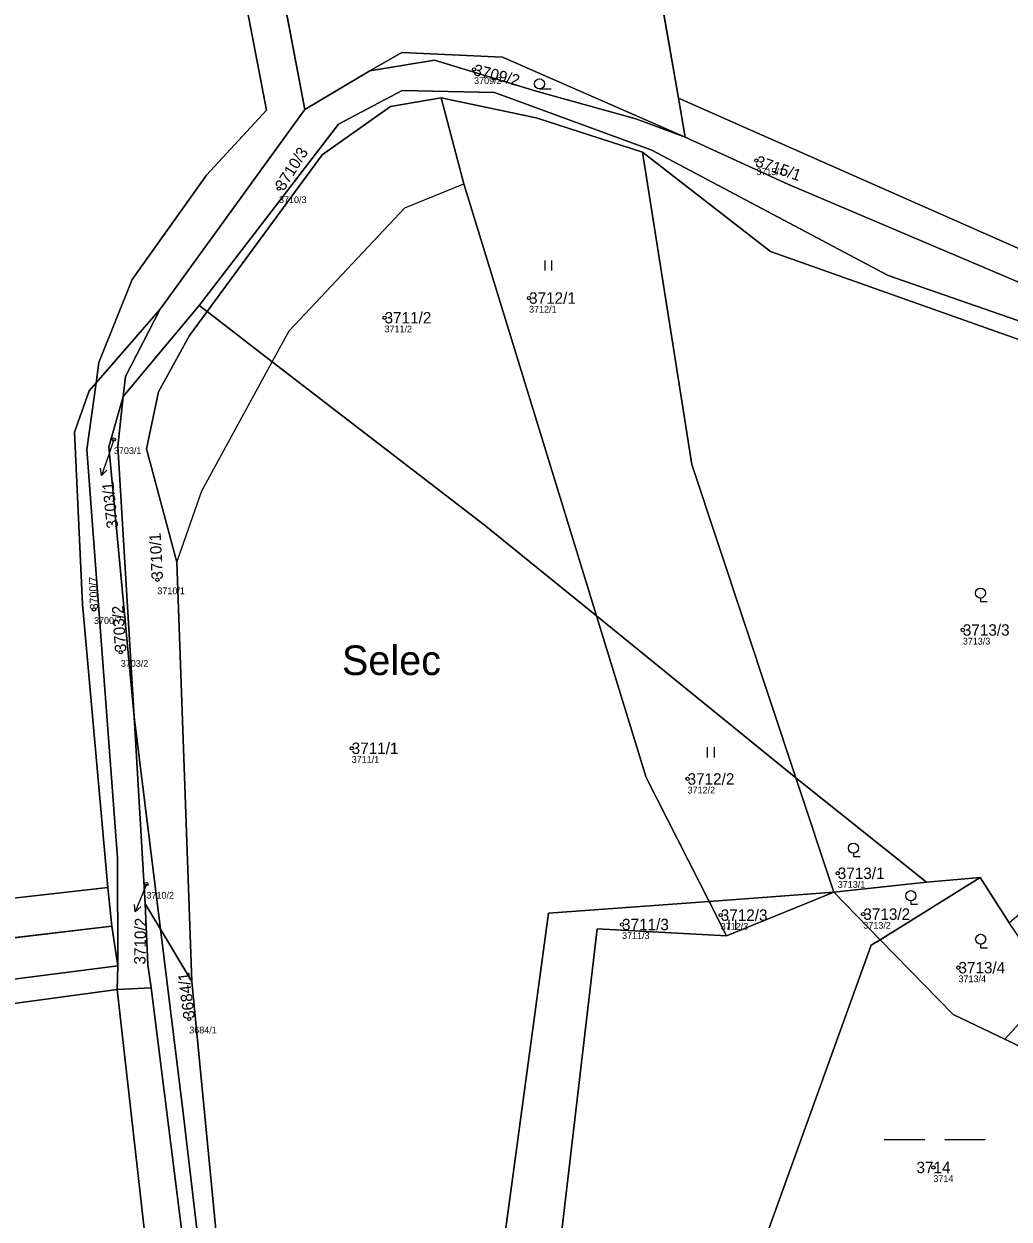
# Model space of a CAD drawing. Extents: x -761174 to -757114, y -1063806 to -1059397.
# Drawn here: x -760095.2 to -759948.8, y -1060783.2 to -1060605.4 of the extents above; entities that cross this region are included whole.
import ezdxf

# ---------------------------------------------------------------- set-up
doc = ezdxf.new("R2010")
doc.units = 0
for name, color, linetype in [('Definiční body', 7, 'Continuous'), ('Hranice parcel', 7, 'Continuous'), ('Parcelní čísla', 7, 'Continuous'), ('Polygon parcely', 7, 'Continuous'), ('Pop  PČ popisy', 7, 'Continuous'), ('Vnitřní kresba', 7, 'Continuous'), ('Značky kultur', 7, 'Continuous')]:
    doc.layers.add(name, color=color, linetype=linetype)

msp = doc.modelspace()

# ---------------------------------------------------------------- linework, layer by layer
at = {"layer": 'Definiční body'}
for centre in [(-760028.31, -1060612.21), (-759986.34, -1060625.76), (-760057.31, -1060629.92), (-760020.13, -1060646.2), (-760041.62, -1060649.13), (-760081.85, -1060667.23), (-760075.39, -1060688.08), (-760084.81, -1060692.5), (-759955.65, -1060695.56), (-760080.83, -1060698.87), (-760046.5, -1060713.15), (-759996.57, -1060717.71), (-759974.24, -1060731.74), (-760077.01, -1060733.34), (-759991.64, -1060737.96), (-759970.44, -1060737.81), (-760006.31, -1060739.35), (-759956.3, -1060745.77), (-760070.65, -1060753.39), (-759960.03, -1060775.48)]:
    msp.add_circle(centre, 0.25, dxfattribs=at)
at = {"layer": 'Hranice parcel'}
for p, q in [((-760053.48, -1060618.17), (-760075.61, -1060500.97)), ((-759997.94, -1060616.49), (-760010.66, -1060543.18)), ((-760053.48, -1060618.17), (-760043.8, -1060612.4)), ((-759996.94, -1060622.26), (-759997.94, -1060616.49)), ((-760074.99, -1060647.85), (-760053.48, -1060618.17)), ((-760069.16, -1060647.31), (-760080.46, -1060660.82)), ((-760067.99, -1060648.21), (-760069.16, -1060647.31)), ((-760074.99, -1060647.85), (-760084.51, -1060658.83)), ((-760010.1, -1060693.46), (-759980.47, -1060717.52)), ((-760078.86, -1060708.46), (-760074.94, -1060740.05)), ((-760077.2, -1060736.28), (-760078.86, -1060708.46)), ((-759961.07, -1060733.04), (-759980.47, -1060717.52)), ((-759980.47, -1060717.52), (-759974.81, -1060734.55)), ((-759967.92, -1060741.62), (-759953.09, -1060732.36)), ((-759953.09, -1060732.36), (-759961.07, -1060733.04)), ((-759953.09, -1060732.36), (-759948.75, -1060739.1)), ((-760082.16, -1060739.62), (-760082.76, -1060733.87)), ((-759974.81, -1060734.55), (-759961.07, -1060733.04)), ((-760074.94, -1060740.05), (-760077.2, -1060736.28)), ((-759993.38, -1060735.92), (-759974.81, -1060734.55)), ((-759990.79, -1060741.04), (-759993.38, -1060735.92)), ((-759990.79, -1060741.04), (-759974.81, -1060734.55)), ((-759974.81, -1060734.55), (-759967.92, -1060741.62)), ((-760282.55, -1060763.16), (-760082.16, -1060739.62)), ((-760081.29, -1060745.52), (-760082.16, -1060739.62)), ((-760070.28, -1060747.83), (-760074.94, -1060740.05)), ((-760081.35, -1060749), (-760081.29, -1060745.52)), ((-760076.33, -1060748.76), (-760081.35, -1060749)), ((-759942.45, -1060748.82), (-759949.43, -1060756.42)), ((-759945.82, -1060758.15), (-759949.43, -1060756.42))]:
    msp.add_line(p, q, dxfattribs=at)
for points in [[(-760084.51, -1060658.83), (-760084.1, -1060655.8), (-760079.13, -1060643.43), (-760068.07, -1060627.93), (-760059.18, -1060618.28), (-760082.74, -1060495.29), (-760091.31, -1060440.36)], [(-760043.8, -1060612.4), (-760039.04, -1060609.69), (-760024.1, -1060610.38), (-759996.94, -1060622.26)], [(-760043.8, -1060612.4), (-760034.18, -1060610.84), (-760019.06, -1060615.45), (-760004.26, -1060619.55), (-759996.94, -1060622.26)], [(-760069.16, -1060647.31), (-760048.47, -1060620.33), (-760038.98, -1060615.35), (-760025.25, -1060615.62), (-760001.87, -1060624.22), (-759966.73, -1060642.86), (-759921.34, -1060658.63), (-759891.06, -1060652.77)], [(-760067.99, -1060648.21), (-760050.91, -1060624.91), (-760040.73, -1060617.74), (-760033.21, -1060616.45)], [(-760033.21, -1060616.45), (-760019.08, -1060619.42), (-760003.28, -1060624.49)], [(-760010.1, -1060693.46), (-760029.84, -1060629.24), (-760033.21, -1060616.45)], [(-759878.22, -1060644.11), (-759920.2, -1060650.83), (-759980.78, -1060624.07), (-759997.94, -1060616.49)], [(-759922.17, -1060654.52), (-759981.67, -1060629.25), (-759996.94, -1060622.26)], [(-760003.28, -1060624.49), (-759995.96, -1060670.93), (-759980.47, -1060717.52)], [(-759820.93, -1060627.97), (-759854.2, -1060644.92), (-759873.71, -1060652.05), (-759890.2, -1060658), (-759907.01, -1060659.1), (-759924.12, -1060660.6), (-759984.23, -1060639.27), (-760003.28, -1060624.49)], [(-760080.46, -1060660.82), (-760080.14, -1060657.87), (-760074.99, -1060647.85)], [(-760070.28, -1060747.83), (-760072.5, -1060685.49), (-760077, -1060668.63), (-760075.22, -1060660.15), (-760070.6, -1060651.77), (-760067.99, -1060648.21)], [(-760010.1, -1060693.46), (-760026.8, -1060679.9), (-760058.3, -1060655.66), (-760067.99, -1060648.21)], [(-760082.76, -1060733.87), (-760086.52, -1060691.72), (-760087.73, -1060666.12), (-760085.54, -1060660.01), (-760084.51, -1060658.83)], [(-760081.29, -1060745.52), (-760081.32, -1060729.42), (-760085.87, -1060668.74), (-760084.51, -1060658.83)], [(-760080.46, -1060660.82), (-760082.59, -1060668.33), (-760078.86, -1060708.46)], [(-760078.86, -1060708.46), (-760081.26, -1060668.26), (-760080.46, -1060660.82)], [(-759993.38, -1060735.92), (-760002.72, -1060717.47), (-760010.1, -1060693.46)], [(-760082.76, -1060733.87), (-760226.85, -1060750.16), (-760283.81, -1060756.91)], [(-760077.2, -1060736.28), (-760076.83, -1060745.35), (-760076.33, -1060748.76)], [(-760035.37, -1060871.55), (-760017.24, -1060737.67), (-759993.38, -1060735.92)], [(-760074.94, -1060740.05), (-760071.55, -1060767.38), (-760052.68, -1060927.62)], [(-760035.37, -1060871.55), (-760021.7, -1060811.56), (-760015.74, -1060789.09), (-760010, -1060740.02), (-759990.79, -1060741.04)], [(-759967.92, -1060741.62), (-759969.3, -1060742.42), (-759985.14, -1060786.39), (-759947.9, -1060798.31), (-759944.26, -1060786.73), (-759945.11, -1060778.01), (-759931.58, -1060776.44), (-759931.72, -1060764.91)], [(-759949.43, -1060756.42), (-759957.08, -1060752.75), (-759967.92, -1060741.62)], [(-760081.29, -1060745.52), (-760207.69, -1060761.72), (-760280.48, -1060773.39)], [(-760052.68, -1060927.62), (-760066.45, -1060787.26), (-760070.28, -1060747.83)], [(-760081.35, -1060749), (-760207.02, -1060766.07), (-760279.58, -1060777.87)], [(-760024.44, -1061234.74), (-760044.92, -1061072.03), (-760065.02, -1060893.84), (-760081.35, -1060749)], [(-760076.33, -1060748.76), (-760071.47, -1060787.39), (-760056.71, -1060930.03), (-760052.1, -1060979.47), (-760047.64, -1061028.82), (-760029.32, -1061189), (-760024.51, -1061207.4), (-760019.56, -1061219.38)]]:
    msp.add_lwpolyline(points, dxfattribs=at)
at = {"layer": 'Polygon parcely'}
for points in [[(-759996.94, -1060622.26), (-759997.94, -1060616.49), (-760010.66, -1060543.18), (-760027.65, -1060549.76), (-760007.63, -1060528.49), (-760027.86, -1060395.67), (-760054.38, -1060228.1), (-760052.86, -1060218.9), (-760047.35, -1060219.62), (-760047.48, -1060214.16), (-760064.16, -1060219.25), (-760059.34, -1060223.25), (-760056.36, -1060236), (-760039.15, -1060348.98), (-760029.55, -1060411.66), (-760026.11, -1060436.14), (-760020.07, -1060475.54), (-760075.61, -1060500.97), (-760053.48, -1060618.17), (-760043.8, -1060612.4), (-760039.04, -1060609.69), (-760024.1, -1060610.38)], [(-760053.48, -1060618.17), (-760075.61, -1060500.97), (-760081.64, -1060460.92), (-760084.79, -1060437.37), (-760094.7, -1060374.44), (-760116.89, -1060239.99), (-760118.31, -1060231.35), (-760122.78, -1060233.17), (-760118.51, -1060259.24), (-760101.46, -1060375.26), (-760091.31, -1060440.36), (-760082.74, -1060495.29), (-760059.18, -1060618.28), (-760068.07, -1060627.93), (-760079.13, -1060643.43), (-760084.1, -1060655.8), (-760084.51, -1060658.83), (-760074.99, -1060647.85)], [(-759804.22, -1060548.71), (-759819.63, -1060506.7), (-759863.61, -1060514.44), (-759948.8, -1060526.6), (-759987.7, -1060534.28), (-760010.66, -1060543.18), (-759997.94, -1060616.49), (-759980.78, -1060624.07), (-759920.2, -1060650.83), (-759878.22, -1060644.11), (-759870.84, -1060641.8), (-759810.19, -1060617.78), (-759783.9, -1060604.95), (-759790.14, -1060586.76)], [(-760034.18, -1060610.84), (-760019.06, -1060615.45), (-760004.26, -1060619.55), (-759996.94, -1060622.26), (-760024.1, -1060610.38), (-760039.04, -1060609.69), (-760043.8, -1060612.4)], [(-760025.25, -1060615.62), (-760001.87, -1060624.22), (-759966.73, -1060642.86), (-759921.34, -1060658.63), (-759891.06, -1060652.77), (-759907.1, -1060653.82), (-759922.17, -1060654.52), (-759981.67, -1060629.25), (-759996.94, -1060622.26), (-760004.26, -1060619.55), (-760019.06, -1060615.45), (-760034.18, -1060610.84), (-760043.8, -1060612.4), (-760053.48, -1060618.17), (-760074.99, -1060647.85), (-760080.14, -1060657.87), (-760080.46, -1060660.82), (-760069.16, -1060647.31), (-760048.47, -1060620.33), (-760038.98, -1060615.35)], [(-759857.7, -1060642.23), (-759891.06, -1060652.77), (-759921.34, -1060658.63), (-759966.73, -1060642.86), (-760001.87, -1060624.22), (-760025.25, -1060615.62), (-760038.98, -1060615.35), (-760048.47, -1060620.33), (-760069.16, -1060647.31), (-760067.99, -1060648.21), (-760050.91, -1060624.91), (-760040.73, -1060617.74), (-760033.21, -1060616.45), (-760019.08, -1060619.42), (-760003.28, -1060624.49), (-759984.23, -1060639.27), (-759924.12, -1060660.6), (-759907.01, -1060659.1), (-759890.2, -1060658), (-759873.71, -1060652.05), (-759854.2, -1060644.92), (-759820.93, -1060627.97)], [(-760029.84, -1060629.24), (-760033.21, -1060616.45), (-760040.73, -1060617.74), (-760050.91, -1060624.91), (-760067.99, -1060648.21), (-760058.3, -1060655.66), (-760026.8, -1060679.9), (-760010.1, -1060693.46)], [(-760010.1, -1060693.46), (-759980.47, -1060717.52), (-759995.96, -1060670.93), (-760003.28, -1060624.49), (-760019.08, -1060619.42), (-760033.21, -1060616.45), (-760029.84, -1060629.24)], [(-759878.22, -1060644.11), (-759920.2, -1060650.83), (-759980.78, -1060624.07), (-759997.94, -1060616.49), (-759996.94, -1060622.26), (-759981.67, -1060629.25), (-759922.17, -1060654.52), (-759909.99, -1060651.68), (-759892.66, -1060648.26)], [(-759984.23, -1060639.27), (-760003.28, -1060624.49), (-759995.96, -1060670.93), (-759980.47, -1060717.52), (-759961.07, -1060733.04), (-759953.09, -1060732.36), (-759948.75, -1060739.1), (-759934.11, -1060726.33), (-759925.87, -1060715.7), (-759896.9, -1060692.91), (-759845.28, -1060656.32), (-759824.6, -1060631.64), (-759820.93, -1060627.97), (-759854.2, -1060644.92), (-759873.71, -1060652.05), (-759890.2, -1060658), (-759907.01, -1060659.1), (-759924.12, -1060660.6)], [(-760072.5, -1060685.49), (-760077, -1060668.63), (-760075.22, -1060660.15), (-760070.6, -1060651.77), (-760067.99, -1060648.21), (-760069.16, -1060647.31), (-760080.46, -1060660.82), (-760081.26, -1060668.26), (-760078.86, -1060708.46), (-760074.94, -1060740.05), (-760070.28, -1060747.83)], [(-760077.2, -1060736.28), (-760078.86, -1060708.46), (-760082.59, -1060668.33), (-760080.46, -1060660.82), (-760080.14, -1060657.87), (-760074.99, -1060647.85), (-760084.51, -1060658.83), (-760085.87, -1060668.74), (-760081.32, -1060729.42), (-760081.29, -1060745.52), (-760081.35, -1060749), (-760076.33, -1060748.76), (-760076.83, -1060745.35)], [(-760035.37, -1060871.55), (-760017.24, -1060737.67), (-759993.38, -1060735.92), (-760002.72, -1060717.47), (-760010.1, -1060693.46), (-760026.8, -1060679.9), (-760058.3, -1060655.66), (-760067.99, -1060648.21), (-760070.6, -1060651.77), (-760075.22, -1060660.15), (-760077, -1060668.63), (-760072.5, -1060685.49), (-760070.28, -1060747.83), (-760066.45, -1060787.26), (-760052.68, -1060927.62), (-760047.97, -1060926.83), (-760036.47, -1060876.36)], [(-760081.32, -1060729.42), (-760085.87, -1060668.74), (-760084.51, -1060658.83), (-760085.54, -1060660.01), (-760087.73, -1060666.12), (-760086.52, -1060691.72), (-760082.76, -1060733.87), (-760082.16, -1060739.62), (-760081.29, -1060745.52)], [(-760081.26, -1060668.26), (-760080.46, -1060660.82), (-760082.59, -1060668.33), (-760078.86, -1060708.46)], [(-759993.38, -1060735.92), (-759974.81, -1060734.55), (-759980.47, -1060717.52), (-760010.1, -1060693.46), (-760002.72, -1060717.47)], [(-760077.2, -1060736.28), (-760074.94, -1060740.05), (-760078.86, -1060708.46)], [(-759974.81, -1060734.55), (-759961.07, -1060733.04), (-759980.47, -1060717.52)], [(-759961.07, -1060733.04), (-759974.81, -1060734.55), (-759967.92, -1060741.62), (-759953.09, -1060732.36)], [(-759945.28, -1060744.16), (-759948.75, -1060739.1), (-759953.09, -1060732.36), (-759967.92, -1060741.62), (-759957.08, -1060752.75), (-759949.43, -1060756.42), (-759942.45, -1060748.82)], [(-760282.55, -1060763.16), (-760082.16, -1060739.62), (-760082.76, -1060733.87), (-760226.85, -1060750.16), (-760283.81, -1060756.91)], [(-760029.32, -1061189), (-760024.51, -1061207.4), (-760019.56, -1061219.38), (-760023.9, -1061186.75), (-760042.66, -1061028.41), (-760046.7, -1060979.58), (-760052.68, -1060927.62), (-760071.55, -1060767.38), (-760074.94, -1060740.05), (-760077.2, -1060736.28), (-760076.83, -1060745.35), (-760076.33, -1060748.76), (-760071.47, -1060787.39), (-760056.71, -1060930.03), (-760052.1, -1060979.47), (-760047.64, -1061028.82)], [(-759993.38, -1060735.92), (-760017.24, -1060737.67), (-760035.37, -1060871.55), (-760021.7, -1060811.56), (-760015.74, -1060789.09), (-760010, -1060740.02), (-759990.79, -1060741.04)], [(-759990.79, -1060741.04), (-759974.81, -1060734.55), (-759993.38, -1060735.92)], [(-760081.29, -1060745.52), (-760082.16, -1060739.62), (-760282.55, -1060763.16), (-760280.48, -1060773.39), (-760207.69, -1060761.72)], [(-760066.45, -1060787.26), (-760070.28, -1060747.83), (-760074.94, -1060740.05), (-760071.55, -1060767.38), (-760052.68, -1060927.62)], [(-759947.9, -1060798.31), (-759944.26, -1060786.73), (-759945.11, -1060778.01), (-759931.58, -1060776.44), (-759931.72, -1060764.91), (-759945.82, -1060758.15), (-759949.43, -1060756.42), (-759957.08, -1060752.75), (-759967.92, -1060741.62), (-759969.3, -1060742.42), (-759985.14, -1060786.39)], [(-760280.48, -1060773.39), (-760279.58, -1060777.87), (-760207.02, -1060766.07), (-760081.35, -1060749), (-760081.29, -1060745.52), (-760207.69, -1060761.72)], [(-760018.17, -1061245.58), (-760009.71, -1061249.95), (-760006.81, -1061250.22), (-760011.21, -1061239.56), (-760016.6, -1061235.36), (-760018.44, -1061227.79), (-760019.56, -1061219.38), (-760024.51, -1061207.4), (-760029.32, -1061189), (-760047.64, -1061028.82), (-760052.1, -1060979.47), (-760056.71, -1060930.03), (-760071.47, -1060787.39), (-760076.33, -1060748.76), (-760081.35, -1060749), (-760065.02, -1060893.84), (-760044.92, -1061072.03), (-760024.44, -1061234.74), (-760023.31, -1061239.49)], [(-759942.45, -1060748.82), (-759949.43, -1060756.42), (-759945.82, -1060758.15), (-759940.03, -1060751.82)]]:
    msp.add_lwpolyline(points, close=True, dxfattribs=at)
for points in [[(-760280.84, -1060592.1), (-760281.3, -1060609.63), (-760277.99, -1060624.35), (-760281.51, -1060644.1), (-760282.58, -1060669.22), (-760276.46, -1060700), (-760286.1, -1060745.52), (-760283.81, -1060756.91), (-760226.85, -1060750.16), (-760082.76, -1060733.87), (-760086.52, -1060691.72), (-760087.73, -1060666.12), (-760085.54, -1060660.01), (-760084.51, -1060658.83), (-760084.1, -1060655.8), (-760079.13, -1060643.43), (-760068.07, -1060627.93), (-760059.18, -1060618.28), (-760082.74, -1060495.29)], [(-759985.14, -1060786.39), (-759969.3, -1060742.42), (-759967.92, -1060741.62), (-759974.81, -1060734.55), (-759990.79, -1060741.04), (-760010, -1060740.02), (-760015.74, -1060789.09)], [(-760081.81, -1061283.84), (-760024.44, -1061234.74), (-760044.92, -1061072.03), (-760065.02, -1060893.84), (-760081.35, -1060749), (-760207.02, -1060766.07), (-760279.58, -1060777.87), (-760274.35, -1060786.73), (-760275.33, -1060854.06), (-760305.68, -1060938.65), (-760306.6, -1060943.97), (-760312, -1060982.08), (-760319.41, -1060997.69), (-760320.93, -1060998.98), (-760336.61, -1061070.58), (-760335.67, -1061077.21), (-760332.1, -1061085.09), (-760325.24, -1061116.09), (-760322.91, -1061152.52), (-760320.15, -1061225.27), (-760317.89, -1061243.1), (-760316.05, -1061263.78), (-760320.68, -1061272.7)]]:
    msp.add_lwpolyline(points, dxfattribs=at)
at = {"layer": 'Pop  PČ popisy'}
for p, q in [((-760081.85, -1060667.23), (-760082.72, -1060669.76)), ((-760082.72, -1060669.76), (-760083.7, -1060672.6)), ((-760083.7, -1060672.6), (-760083.84, -1060671.49)), ((-760083.7, -1060672.6), (-760082.9, -1060671.81)), ((-760077.01, -1060733.34), (-760077.57, -1060734.71)), ((-760077.57, -1060734.71), (-760078.69, -1060737.49)), ((-760078.69, -1060737.49), (-760078.78, -1060736.38)), ((-760078.69, -1060737.49), (-760077.85, -1060736.75))]:
    msp.add_line(p, q, dxfattribs=at)
at = {"layer": 'Vnitřní kresba'}
for p, q in [((-760038.58, -1060632.8), (-760029.84, -1060629.24)), ((-760055.79, -1060651.06), (-760038.58, -1060632.8)), ((-760058.3, -1060655.66), (-760055.79, -1060651.06)), ((-760068.79, -1060674.87), (-760058.3, -1060655.66)), ((-760072.5, -1060685.49), (-760068.79, -1060674.87))]:
    msp.add_line(p, q, dxfattribs=at)
at = {"layer": 'Značky kultur'}
for p, q in [((-760018.59, -1060615.11), (-760016.84, -1060615.11)), ((-760017.76, -1060642.12), (-760017.76, -1060640.62)), ((-760016.76, -1060642.12), (-760016.76, -1060640.62)), ((-759953.04, -1060690.82), (-759953.04, -1060691.32)), ((-759953.04, -1060691.32), (-759952.04, -1060691.32)), ((-759993.59, -1060714.5), (-759993.59, -1060713)), ((-759992.59, -1060714.5), (-759992.59, -1060713)), ((-759971.92, -1060728.76), (-759971.92, -1060729.26)), ((-759971.92, -1060729.26), (-759970.92, -1060729.26)), ((-759963.38, -1060735.82), (-759963.38, -1060736.32)), ((-759963.38, -1060736.32), (-759962.38, -1060736.32)), ((-759990.4, -1060740.14), (-759990.4, -1060738.64)), ((-759989.4, -1060740.14), (-759989.4, -1060738.64)), ((-759953, -1060742.3), (-759953, -1060742.8)), ((-759953, -1060742.8), (-759952, -1060742.8)), ((-759967.32, -1060771.3), (-759961.32, -1060771.3)), ((-759958.32, -1060771.3), (-759952.32, -1060771.3))]:
    msp.add_line(p, q, dxfattribs=at)
for centre in [(-760018.59, -1060614.36), (-759953.04, -1060690.07), (-759971.92, -1060728.01), (-759963.38, -1060735.07), (-759953, -1060741.55)]:
    msp.add_circle(centre, 0.75, dxfattribs=at)

# ---------------------------------------------------------------- texts
at = {"layer": 'Definiční body'}
for s, p in [('3709/2', (-760028.31, -1060614.37)), ('3715/1', (-759986.34, -1060627.92)), ('3710/3', (-760057.31, -1060632.08)), ('3712/1', (-760020.13, -1060648.36)), ('3711/2', (-760041.62, -1060651.29)), ('3703/1', (-760081.85, -1060669.39)), ('3710/1', (-760075.39, -1060690.24)), ('3700/7', (-760084.81, -1060694.66)), ('3713/3', (-759955.65, -1060697.72)), ('3703/2', (-760080.83, -1060701.03)), ('3711/1', (-760046.5, -1060715.31)), ('3712/2', (-759996.57, -1060719.87)), ('3710/2', (-760077.01, -1060735.5)), ('3713/1', (-759974.24, -1060733.9)), ('3712/3', (-759991.64, -1060740.12)), ('3713/2', (-759970.44, -1060739.97)), ('3711/3', (-760006.31, -1060741.51)), ('3713/4', (-759956.3, -1060747.93)), ('3684/1', (-760070.65, -1060755.55)), ('3714', (-759960.03, -1060777.64))]:
    msp.add_text(s, height=1, dxfattribs=at).set_placement(p)
at = {"layer": 'Parcelní čísla'}
for s, height, rotation, p in [('3709/2', 1.7, 346, (-760028.52, -1060613.03)), ('3710/3', 1.7, 58, (-760056.59, -1060630.37)), ('3715/1', 1.7, 341, (-759986.62, -1060626.56)), ('3703/1', 1.7, 96, (-760081.2, -1060680.37)), ('3710/1', 1.7, 93, (-760074.54, -1060688.03)), ('3700/7', 1.19, 92, (-760084.21, -1060692.48)), ('3703/2', 1.7, 94, (-760079.98, -1060698.81)), ('3710/2', 1.7, 89, (-760077.16, -1060745.33)), ('3684/1', 1.7, 97, (-760069.81, -1060753.29))]:
    msp.add_text(s, height=height, rotation=rotation, dxfattribs=at).set_placement(p)
for s, p in [('3712/1', (-760020.13, -1060647.05)), ('3711/2', (-760041.62, -1060649.98)), ('3713/3', (-759955.65, -1060696.41)), ('3711/1', (-760046.5, -1060714)), ('3712/2', (-759996.57, -1060718.56)), ('3713/1', (-759974.24, -1060732.59)), ('3712/3', (-759991.64, -1060738.81)), ('3713/2', (-759970.44, -1060738.66)), ('3711/3', (-760006.31, -1060740.2)), ('3713/4', (-759956.3, -1060746.62)), ('3714', (-759962.54, -1060776.33))]:
    msp.add_text(s, height=1.7, dxfattribs=at).set_placement(p)
at = {"layer": 'Pop  PČ popisy'}
msp.add_text('Selec', height=4.4, dxfattribs=at).set_placement((-760047.95, -1060702.26))

doc.saveas('drawing.dxf')
